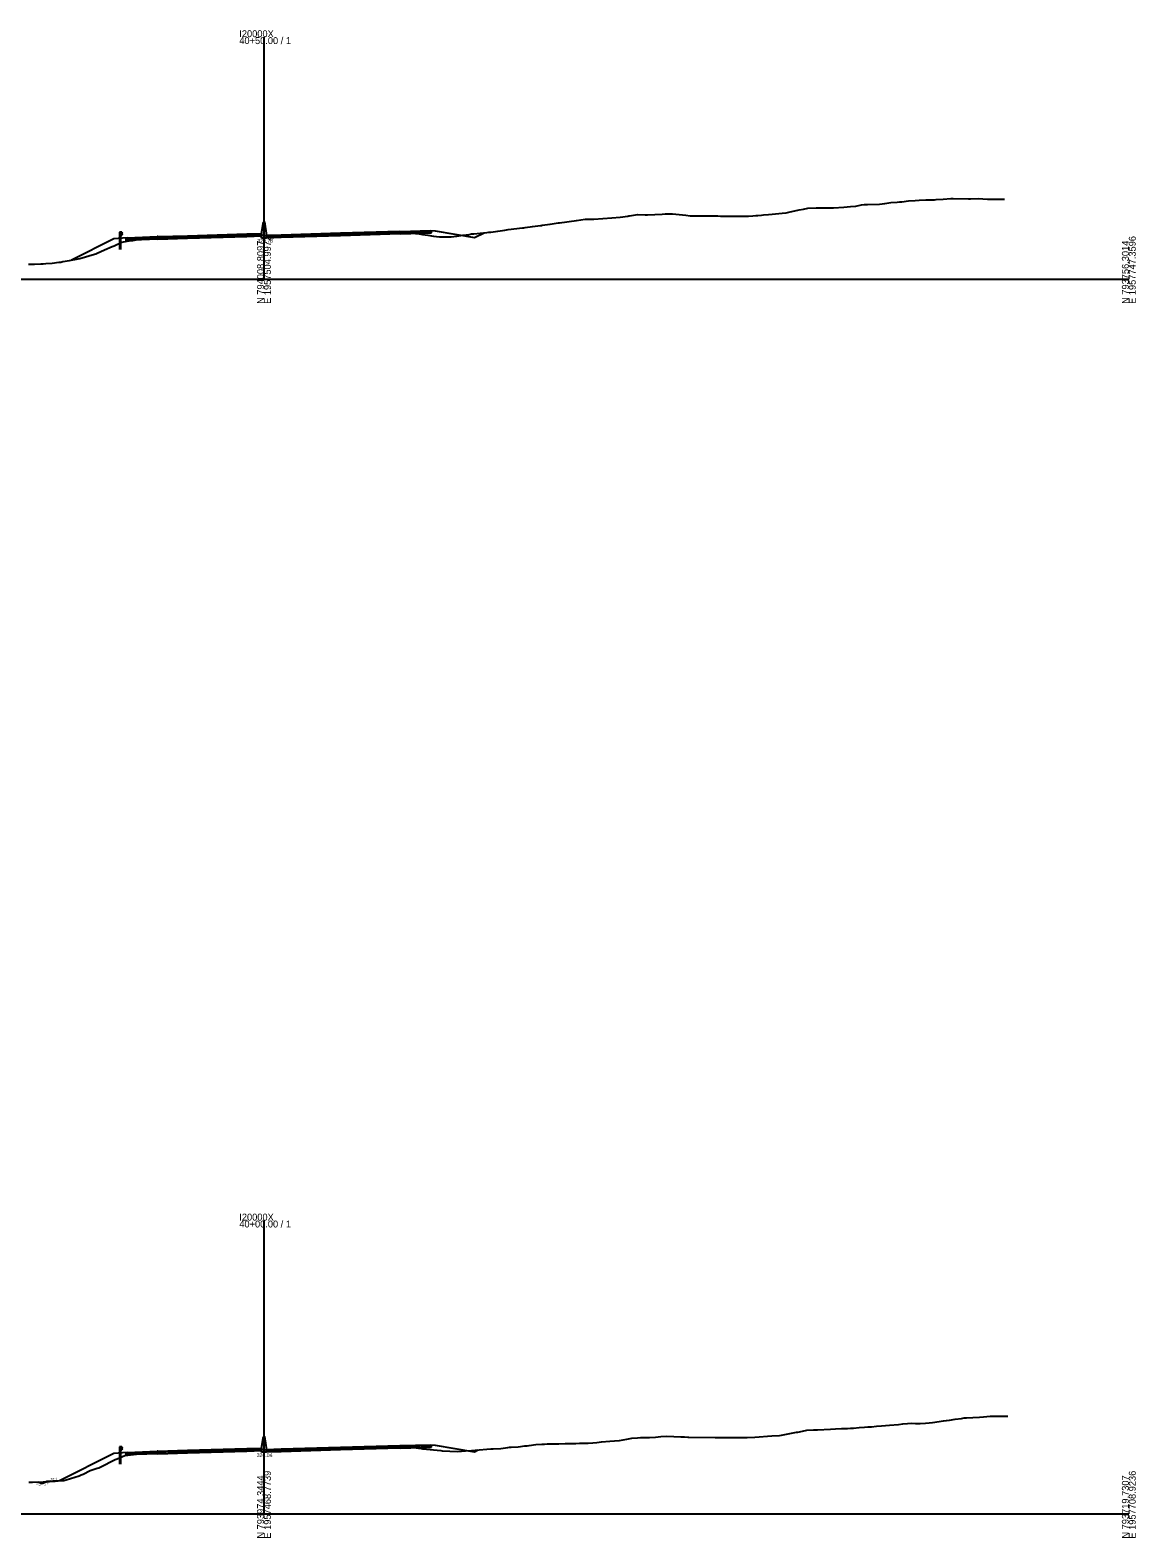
# Model space of a CAD drawing. Extents: x -4026 to 9638, y -10 to 19609.
# Drawn here: x -2745 to -2297, y 9990 to 10601 of the extents above; entities that cross this region are included whole.
import ezdxf

# ---------------------------------------------------------------- set-up
doc = ezdxf.new("R2010")
doc.units = 0
for name, color, linetype in [('RD_GPK_XS_Cell', 7, 'Continuous'), ('RD_XS_Base', 7, 'Continuous'), ('RD_XS_ExGround', 7, 'Continuous'), ('RD_XS_GR', 7, 'Continuous'), ('RD_XS_Greenside', 7, 'Continuous'), ('RD_XS_MedBWall', 7, 'Continuous'), ('RD_XS_Pave', 7, 'Continuous'), ('RD_XS_PaveOvlay', 7, 'Continuous'), ('RD_XS_TieSlope', 7, 'Continuous'), ('RD_XS_TX_Elev_EX', 7, 'Continuous'), ('RD_XS_TX_Slope', 7, 'Continuous')]:
    doc.layers.add(name, color=color, linetype=linetype)

msp = doc.modelspace()

# ---------------------------------------------------------------- linework, layer by layer
at = {"layer": 'RD_GPK_XS_Cell'}
for p, q in [((-2650, 10500), (-2650, 10598.02)), ((-3000, 10500), (-2650, 10500)), ((-2650, 10500), (-2300, 10500)), ((-2650, 10000), (-2650, 10118.79)), ((-3000, 10000), (-2650, 10000)), ((-2650, 10000), (-2300, 10000))]:
    msp.add_line(p, q, dxfattribs=at)
at = {"layer": 'RD_XS_Base'}
for points in [[(-2705.75, 10516.39), (-2705.25, 10516.41), (-2693.25, 10516.89)], [(-2705.75, 10515.72), (-2705.75, 10516.39)], [(-2693.25, 10516.22), (-2705.75, 10515.72)], [(-2693.25, 10516.89), (-2693, 10516.9)], [(-2693.25, 10516.22), (-2693.25, 10516.89)], [(-2693, 10516.23), (-2693.25, 10516.22)], [(-2657, 10517.98), (-2681, 10517.26), (-2693, 10516.9)], [(-2693, 10516.23), (-2681, 10516.59), (-2657, 10517.31)], [(-2693, 10516.9), (-2693, 10516.23)], [(-2651, 10518.17), (-2657, 10517.98)], [(-2657, 10517.98), (-2657, 10517.31)], [(-2657, 10517.31), (-2651, 10517.5)], [(-2651, 10517.5), (-2651, 10518.17)], [(-2649, 10517.32), (-2643, 10517.56)], [(-2649, 10516.65), (-2649, 10517.32)], [(-2643, 10516.89), (-2649, 10516.65)], [(-2643, 10517.56), (-2619, 10518.29), (-2595, 10519)], [(-2595, 10518.33), (-2619, 10517.62), (-2643, 10516.89)], [(-2643, 10516.89), (-2643, 10517.56)], [(-2595, 10519), (-2594.75, 10519.01)], [(-2595, 10518.33), (-2595, 10519)], [(-2594.75, 10518.34), (-2595, 10518.33)], [(-2582.25, 10519.39), (-2582.75, 10519.38), (-2594.75, 10519.01)], [(-2594.75, 10519.01), (-2594.75, 10518.34)], [(-2594.75, 10518.34), (-2582.25, 10518.72)], [(-2582.25, 10518.72), (-2582.25, 10519.39)], [(-2657, 10026.14), (-2681, 10025.42), (-2693, 10025.06)], [(-2693, 10024.39), (-2681, 10024.75), (-2657, 10025.47)], [(-2651, 10026.33), (-2657, 10026.14)], [(-2657, 10026.14), (-2657, 10025.47)], [(-2657, 10025.47), (-2651, 10025.66)], [(-2651, 10025.66), (-2651, 10026.33)], [(-2649, 10025.61), (-2643, 10025.85)], [(-2649, 10024.94), (-2649, 10025.61)], [(-2643, 10025.85), (-2619, 10026.58), (-2595, 10027.29)], [(-2595, 10026.62), (-2619, 10025.91), (-2643, 10025.18)], [(-2643, 10025.18), (-2643, 10025.85)], [(-2595, 10027.29), (-2594.75, 10027.3)], [(-2595, 10026.62), (-2595, 10027.29)], [(-2594.75, 10026.63), (-2595, 10026.62)], [(-2582.25, 10027.68), (-2582.75, 10027.66), (-2594.75, 10027.3)], [(-2594.75, 10027.3), (-2594.75, 10026.63)], [(-2594.75, 10026.63), (-2582.25, 10027.01)], [(-2582.25, 10027.01), (-2582.25, 10027.68)], [(-2705.75, 10024.56), (-2705.25, 10024.58), (-2693.25, 10025.05)], [(-2705.75, 10023.89), (-2705.75, 10024.56)], [(-2693.25, 10024.38), (-2705.75, 10023.89)], [(-2693.25, 10025.05), (-2693, 10025.06)], [(-2693.25, 10024.38), (-2693.25, 10025.05)], [(-2693, 10024.39), (-2693.25, 10024.38)], [(-2693, 10025.06), (-2693, 10024.39)], [(-2643, 10025.18), (-2649, 10024.94)]]:
    msp.add_lwpolyline(points, dxfattribs=at)
at = {"layer": 'RD_XS_ExGround'}
for points in [[(-2745.28, 10506.07), (-2742.85, 10506.04), (-2740.33, 10506.16), (-2739.32, 10506.21), (-2738.35, 10506.31), (-2735.78, 10506.56), (-2733.1, 10506.87), (-2732.24, 10506.96), (-2731.42, 10507.13), (-2728.71, 10507.57), (-2725.88, 10508.1), (-2724.49, 10508.41), (-2718.66, 10510.15), (-2718.1, 10510.33), (-2717.56, 10510.54), (-2714.56, 10511.83), (-2711.44, 10513.2), (-2711.03, 10513.37), (-2710.63, 10513.55), (-2707.49, 10514.99), (-2703.95, 10515.62), (-2703.43, 10515.69), (-2703.11, 10515.74), (-2701.68, 10515.95), (-2698.88, 10516.36), (-2692, 10516.69), (-2689.31, 10516.81), (-2682.14, 10517.03), (-2678.7, 10517.14), (-2673.78, 10517.29), (-2666.49, 10517.5), (-2659.5, 10517.7), (-2654.83, 10517.83), (-2653.71, 10517.82), (-2649.71, 10517.78), (-2647.83, 10517.6), (-2645.7, 10517.4), (-2641.19, 10517.72), (-2640.42, 10517.78), (-2638.85, 10517.83), (-2628.38, 10518.15), (-2619.22, 10518.4), (-2617.08, 10518.46), (-2615.75, 10518.5), (-2605.28, 10518.77), (-2602.03, 10518.82), (-2596.93, 10518.9), (-2595.44, 10518.85), (-2594.21, 10518.81), (-2590.79, 10518.74), (-2588.69, 10518.51), (-2587.26, 10518.37), (-2585.88, 10518.16), (-2583.72, 10517.82), (-2581.47, 10517.45), (-2580.18, 10517.23), (-2578.95, 10517.15), (-2574.25, 10517.19), (-2573.11, 10517.28), (-2572.02, 10517.45), (-2569.58, 10517.81), (-2567.03, 10518.09), (-2566.04, 10518.35), (-2565.09, 10518.31), (-2562.5, 10518.63), (-2559.81, 10518.87), (-2558.97, 10519.02), (-2558.16, 10519.07), (-2555.43, 10519.48), (-2552.59, 10519.89), (-2551.23, 10520.08), (-2545.37, 10520.74), (-2544.82, 10520.81), (-2544.3, 10520.89), (-2541.29, 10521.4), (-2538.15, 10521.75), (-2537.75, 10521.8), (-2537.37, 10521.86), (-2534.21, 10522.34), (-2530.93, 10522.79), (-2530.44, 10522.86), (-2523.51, 10523.84), (-2520.07, 10524.25), (-2516.49, 10524.33), (-2509.27, 10524.85), (-2505.92, 10525.14), (-2502.71, 10525.58), (-2502.39, 10525.61), (-2502.05, 10525.67), (-2498.85, 10526.18), (-2495.78, 10526.03), (-2495.31, 10526.03), (-2494.83, 10526.04), (-2488.85, 10526.39), (-2487.6, 10526.43), (-2484.71, 10526.42), (-2480.69, 10526.11), (-2479.33, 10526), (-2477.58, 10525.65), (-2466.33, 10525.6), (-2465.31, 10525.59), (-2464.46, 10525.58), (-2453.92, 10525.5), (-2452.23, 10525.64), (-2450.92, 10525.76), (-2450.19, 10525.82), (-2448.61, 10525.96), (-2447.87, 10526.02), (-2445.81, 10526.18), (-2444.28, 10526.28), (-2440.34, 10526.69), (-2438.73, 10526.94), (-2437.06, 10527.25), (-2435.2, 10527.64), (-2433.41, 10528.04), (-2431.66, 10528.43), (-2429.84, 10528.72), (-2426.48, 10528.97), (-2422.62, 10528.89), (-2419.55, 10528.93), (-2415.4, 10529.23), (-2413.98, 10529.35), (-2412.62, 10529.48), (-2410.44, 10529.63), (-2408.18, 10530.13), (-2406.91, 10530.31), (-2405.69, 10530.31), (-2400.96, 10530.42), (-2398.76, 10530.71), (-2396.3, 10531), (-2393.74, 10531.21), (-2392.76, 10531.28), (-2391.83, 10531.39), (-2389.23, 10531.69), (-2386.52, 10531.89), (-2384.9, 10531.96), (-2382.15, 10532.08), (-2379.3, 10532.19), (-2378.62, 10532.21), (-2377.97, 10532.25), (-2375.08, 10532.46), (-2372.08, 10532.65), (-2371.54, 10532.67), (-2371.04, 10532.66), (-2364.85, 10532.59), (-2364.1, 10532.59), (-2360.94, 10532.66), (-2357.17, 10532.44), (-2353.86, 10532.47), (-2350.33, 10532.44)], [(-2745.17, 10012.82), (-2743.76, 10012.83), (-2739.38, 10012.94), (-2738.09, 10013), (-2736.88, 10013.09), (-2734.56, 10013.28), (-2732.09, 10013.5), (-2731.02, 10013.59), (-2730.01, 10013.82), (-2724.8, 10015.46), (-2723.95, 10015.77), (-2723.14, 10016.13), (-2720.41, 10017.53), (-2717.51, 10018.46), (-2716.87, 10018.7), (-2716.26, 10018.99), (-2710.23, 10021.98), (-2709.8, 10022.2), (-2709.39, 10022.36), (-2706.26, 10023.65), (-2699.3, 10024.48), (-2698.93, 10024.54), (-2696.64, 10024.66), (-2689.54, 10025.09), (-2684.19, 10025.25), (-2678.5, 10025.43), (-2669.25, 10025.69), (-2666.52, 10025.77), (-2660.33, 10025.96), (-2654.94, 10026.12), (-2649.79, 10026.04), (-2646.29, 10025.69), (-2645.78, 10025.64), (-2640.53, 10026.04), (-2631.56, 10026.32), (-2628.61, 10026.41), (-2625.6, 10026.48), (-2617.29, 10026.69), (-2608.27, 10026.95), (-2605.66, 10027.02), (-2597.71, 10027.15), (-2596.69, 10027.17), (-2595.1, 10027.09), (-2589.54, 10026.87), (-2586.35, 10026.49), (-2586, 10026.45), (-2585.67, 10026.41), (-2578.44, 10025.62), (-2577.89, 10025.59), (-2571.74, 10025.29), (-2568.48, 10025.51), (-2566.07, 10025.67), (-2565.33, 10025.72), (-2564.48, 10025.8), (-2558.18, 10026.31), (-2557.2, 10026.34), (-2554.17, 10026.55), (-2551.31, 10026.96), (-2550.63, 10027.06), (-2549.91, 10027.07), (-2547.09, 10027.19), (-2544.44, 10027.53), (-2543.56, 10027.62), (-2542.62, 10027.77), (-2540.02, 10028.06), (-2537.56, 10028.24), (-2536.48, 10028.28), (-2535.34, 10028.32), (-2532.94, 10028.36), (-2530.69, 10028.39), (-2528.05, 10028.48), (-2523.82, 10028.56), (-2522.33, 10028.6), (-2520.76, 10028.61), (-2518.8, 10028.7), (-2516.94, 10028.78), (-2515.26, 10028.94), (-2513.47, 10029.19), (-2510.07, 10029.48), (-2508.19, 10029.6), (-2506.19, 10029.78), (-2504.65, 10030.01), (-2503.2, 10030.25), (-2501.11, 10030.65), (-2498.9, 10030.81), (-2497.57, 10030.93), (-2496.32, 10030.93), (-2494.04, 10030.95), (-2491.61, 10031.13), (-2489.45, 10031.3), (-2486.96, 10031.45), (-2481.3, 10031.26), (-2479.82, 10031.25), (-2478.49, 10031.07), (-2478.12, 10031.02), (-2467.4, 10030.9), (-2465.95, 10030.89), (-2463.58, 10030.89), (-2454.47, 10030.9), (-2451.31, 10031.11), (-2444.52, 10031.62), (-2441.34, 10031.78), (-2440.6, 10031.86), (-2434.47, 10033.04), (-2433.91, 10033.16), (-2433.32, 10033.28), (-2430.37, 10033.89), (-2427.59, 10033.99), (-2426.03, 10034.05), (-2420.72, 10034.38), (-2418.74, 10034.52), (-2416.22, 10034.64), (-2413.85, 10034.64), (-2412.69, 10034.7), (-2411.45, 10034.77), (-2409.15, 10035), (-2406.97, 10035.1), (-2405.61, 10035.27), (-2404.17, 10035.33), (-2402.07, 10035.52), (-2400.1, 10035.65), (-2396.88, 10035.93), (-2393.23, 10036.26), (-2391.46, 10036.51), (-2389.59, 10036.58), (-2387.93, 10036.72), (-2386.35, 10036.64), (-2384.39, 10036.61), (-2382.31, 10036.7), (-2380.85, 10036.86), (-2379.48, 10037.03), (-2375.02, 10037.69), (-2373.78, 10037.86), (-2372.61, 10038.02), (-2370.24, 10038.31), (-2367.73, 10038.69), (-2366.7, 10038.86), (-2365.73, 10038.91), (-2363.17, 10039.08), (-2360.44, 10039.23), (-2358.86, 10039.32), (-2356.09, 10039.56), (-2353.16, 10039.58), (-2352.56, 10039.6), (-2351.99, 10039.59), (-2349.02, 10039.59)]]:
    msp.add_lwpolyline(points, dxfattribs=at)
at = {"layer": 'RD_XS_GR'}
for points in [[(-2707.98, 10518.99), (-2708.48, 10518.99)], [(-2708.48, 10518.99), (-2708.48, 10516.49)], [(-2707.98, 10516.53), (-2708.48, 10516.49)], [(-2708.48, 10516.49), (-2707.98, 10516.53)], [(-2708.48, 10516.49), (-2708.48, 10512.03)], [(-2707.98, 10516.53), (-2707.98, 10518.99)], [(-2707.49, 10518.99), (-2707.98, 10518.99)], [(-2707.98, 10518.99), (-2707.98, 10517.81)], [(-2707.98, 10517.81), (-2707.49, 10517.81)], [(-2707.98, 10512.03), (-2707.98, 10516.53)], [(-2707.49, 10518.99), (-2707.25, 10518.69)], [(-2707.49, 10517.81), (-2707.49, 10518.99)], [(-2707.25, 10518.11), (-2707.49, 10517.81)], [(-2707.25, 10518.69), (-2707.48, 10518.39)], [(-2707.48, 10518.39), (-2707.25, 10518.11)], [(-2707.98, 10027.15), (-2708.48, 10027.15)], [(-2708.48, 10027.15), (-2708.48, 10024.65)], [(-2707.98, 10024.69), (-2707.98, 10027.15)], [(-2707.49, 10027.15), (-2707.98, 10027.15)], [(-2707.98, 10027.15), (-2707.98, 10025.97)], [(-2707.98, 10025.97), (-2707.49, 10025.97)], [(-2707.49, 10027.15), (-2707.25, 10026.85)], [(-2707.49, 10025.97), (-2707.49, 10027.15)], [(-2707.25, 10026.27), (-2707.49, 10025.97)], [(-2707.25, 10026.85), (-2707.48, 10026.55)], [(-2707.48, 10026.55), (-2707.25, 10026.27)], [(-2707.98, 10024.69), (-2708.48, 10024.65)], [(-2708.48, 10024.65), (-2707.98, 10024.69)], [(-2708.48, 10024.65), (-2708.48, 10020.19)], [(-2707.98, 10020.19), (-2707.98, 10024.69)]]:
    msp.add_lwpolyline(points, dxfattribs=at)
at = {"layer": 'RD_XS_Greenside'}
for p, q in [((-2737.83, 10013.18), (-2739.83, 10012.18)), ((-2732.83, 10013.43), (-2737.83, 10013.18)), ((-2739.83, 10012.18), (-2741.25, 10012.89))]:
    msp.add_line(p, q, dxfattribs=at)
for points in [[(-2707.25, 10516.59), (-2710.75, 10516.31), (-2727.94, 10507.71)], [(-2705.25, 10516.75), (-2707.25, 10516.59)], [(-2582.75, 10519.71), (-2580.75, 10519.54)], [(-2580.75, 10519.54), (-2564.75, 10516.88)], [(-2582.75, 10028), (-2580.75, 10027.83)], [(-2580.75, 10027.83), (-2564.75, 10025.16)], [(-2707.25, 10024.75), (-2710.75, 10024.47), (-2732.83, 10013.43)], [(-2705.25, 10024.91), (-2707.25, 10024.75)]]:
    msp.add_lwpolyline(points, dxfattribs=at)
at = {"layer": 'RD_XS_MedBWall'}
for points in [[(-2651, 10518.5), (-2650.25, 10523.17)], [(-2650.25, 10523.17), (-2649.75, 10523.17), (-2649, 10517.65)], [(-2651, 10516.65), (-2651, 10518.17), (-2651, 10518.5)], [(-2649, 10516.65), (-2651, 10516.65)], [(-2649, 10517.65), (-2649, 10517.32), (-2649, 10516.65)], [(-2651, 10026.66), (-2650.25, 10031.33)], [(-2651, 10024.94), (-2651, 10026.33), (-2651, 10026.66)], [(-2650.25, 10031.33), (-2649.75, 10031.33), (-2649, 10025.94)], [(-2649, 10025.94), (-2649, 10025.61), (-2649, 10024.94)], [(-2649, 10024.94), (-2651, 10024.94)]]:
    msp.add_lwpolyline(points, dxfattribs=at)
at = {"layer": 'RD_XS_Pave'}
for points in [[(-2705.25, 10516.58), (-2693.25, 10517.06)], [(-2693.25, 10516.89), (-2705.25, 10516.41)], [(-2705.25, 10516.41), (-2705.25, 10516.58)], [(-2693.25, 10517.06), (-2693, 10517.07)], [(-2693.25, 10516.89), (-2693.25, 10517.06)], [(-2693, 10516.9), (-2693.25, 10516.89)], [(-2693, 10517.07), (-2681, 10517.43), (-2657, 10518.15)], [(-2657, 10517.98), (-2681, 10517.26), (-2693, 10516.9)], [(-2693, 10517.07), (-2693, 10516.9)], [(-2657, 10518.15), (-2651, 10518.34)], [(-2651, 10518.17), (-2657, 10517.98)], [(-2657, 10518.15), (-2657, 10517.98)], [(-2651, 10518.34), (-2651, 10518.17)], [(-2643, 10517.73), (-2649, 10517.49)], [(-2649, 10517.32), (-2643, 10517.56)], [(-2649, 10517.49), (-2649, 10517.32)], [(-2595, 10519.17), (-2619, 10518.45), (-2643, 10517.73)], [(-2643, 10517.56), (-2619, 10518.29), (-2595, 10519)], [(-2643, 10517.73), (-2643, 10517.56)], [(-2595, 10519.17), (-2594.75, 10519.18)], [(-2595, 10519), (-2595, 10519.17)], [(-2594.75, 10519.01), (-2595, 10519)], [(-2582.75, 10519.54), (-2594.75, 10519.18)], [(-2594.75, 10519.01), (-2582.75, 10519.38)], [(-2594.75, 10519.18), (-2594.75, 10519.01)], [(-2582.75, 10519.38), (-2582.75, 10519.54)], [(-2693, 10025.23), (-2681, 10025.59), (-2657, 10026.31)], [(-2657, 10026.14), (-2681, 10025.42), (-2693, 10025.06)], [(-2657, 10026.31), (-2651, 10026.5)], [(-2651, 10026.33), (-2657, 10026.14)], [(-2657, 10026.31), (-2657, 10026.14)], [(-2651, 10026.5), (-2651, 10026.33)], [(-2643, 10026.02), (-2649, 10025.78)], [(-2649, 10025.61), (-2643, 10025.85)], [(-2649, 10025.78), (-2649, 10025.61)], [(-2595, 10027.46), (-2619, 10026.74), (-2643, 10026.02)], [(-2643, 10025.85), (-2619, 10026.58), (-2595, 10027.29)], [(-2643, 10026.02), (-2643, 10025.85)], [(-2595, 10027.46), (-2594.75, 10027.47)], [(-2595, 10027.29), (-2595, 10027.46)], [(-2594.75, 10027.3), (-2595, 10027.29)], [(-2582.75, 10027.83), (-2594.75, 10027.47)], [(-2594.75, 10027.3), (-2582.75, 10027.66)], [(-2594.75, 10027.47), (-2594.75, 10027.3)], [(-2582.75, 10027.66), (-2582.75, 10027.83)], [(-2705.25, 10024.74), (-2693.25, 10025.22)], [(-2693.25, 10025.05), (-2705.25, 10024.58)], [(-2705.25, 10024.58), (-2705.25, 10024.74)], [(-2693.25, 10025.22), (-2693, 10025.23)], [(-2693.25, 10025.05), (-2693.25, 10025.22)], [(-2693, 10025.06), (-2693.25, 10025.05)], [(-2693, 10025.23), (-2693, 10025.06)]]:
    msp.add_lwpolyline(points, dxfattribs=at)
at = {"layer": 'RD_XS_PaveOvlay'}
for points in [[(-2705.25, 10516.75), (-2693.25, 10517.23)], [(-2693.25, 10517.06), (-2705.25, 10516.58)], [(-2705.25, 10516.58), (-2705.25, 10516.75)], [(-2693, 10517.24), (-2693.25, 10517.23)], [(-2693.25, 10517.23), (-2693.25, 10517.06)], [(-2693.25, 10517.06), (-2693, 10517.07)], [(-2693, 10517.24), (-2681, 10517.6), (-2657, 10518.32)], [(-2657, 10518.15), (-2681, 10517.43), (-2693, 10517.07)], [(-2693, 10517.07), (-2693, 10517.24)], [(-2657, 10518.32), (-2651, 10518.5)], [(-2651, 10518.34), (-2657, 10518.15)], [(-2657, 10518.32), (-2657, 10518.15)], [(-2651, 10518.5), (-2651, 10518.34)], [(-2643, 10517.9), (-2649, 10517.65)], [(-2649, 10517.49), (-2643, 10517.73)], [(-2649, 10517.65), (-2649, 10517.49)], [(-2595, 10519.34), (-2619, 10518.62), (-2643, 10517.9)], [(-2643, 10517.73), (-2619, 10518.45), (-2595, 10519.17)], [(-2643, 10517.9), (-2643, 10517.73)], [(-2595, 10519.34), (-2594.75, 10519.35)], [(-2595, 10519.17), (-2595, 10519.34)], [(-2594.75, 10519.18), (-2595, 10519.17)], [(-2594.75, 10519.35), (-2582.75, 10519.71)], [(-2582.75, 10519.54), (-2594.75, 10519.18)], [(-2594.75, 10519.35), (-2594.75, 10519.18)], [(-2582.75, 10519.71), (-2582.75, 10519.54)], [(-2705.25, 10024.91), (-2693.25, 10025.39)], [(-2693, 10025.4), (-2693.25, 10025.39)], [(-2693.25, 10025.39), (-2693.25, 10025.22)], [(-2693, 10025.4), (-2681, 10025.76), (-2657, 10026.48)], [(-2657, 10026.31), (-2681, 10025.59), (-2693, 10025.23)], [(-2693, 10025.23), (-2693, 10025.4)], [(-2657, 10026.48), (-2651, 10026.66)], [(-2651, 10026.5), (-2657, 10026.31)], [(-2657, 10026.48), (-2657, 10026.31)], [(-2651, 10026.66), (-2651, 10026.5)], [(-2643, 10026.19), (-2649, 10025.94)], [(-2649, 10025.78), (-2643, 10026.02)], [(-2649, 10025.94), (-2649, 10025.78)], [(-2595, 10027.63), (-2619, 10026.91), (-2643, 10026.19)], [(-2643, 10026.02), (-2619, 10026.74), (-2595, 10027.46)], [(-2643, 10026.19), (-2643, 10026.02)], [(-2595, 10027.63), (-2594.75, 10027.64)], [(-2595, 10027.46), (-2595, 10027.63)], [(-2594.75, 10027.47), (-2595, 10027.46)], [(-2594.75, 10027.64), (-2582.75, 10028)], [(-2582.75, 10027.83), (-2594.75, 10027.47)], [(-2594.75, 10027.64), (-2594.75, 10027.47)], [(-2582.75, 10028), (-2582.75, 10027.83)], [(-2693.25, 10025.22), (-2705.25, 10024.74)], [(-2705.25, 10024.74), (-2705.25, 10024.91)], [(-2693.25, 10025.22), (-2693, 10025.23)]]:
    msp.add_lwpolyline(points, dxfattribs=at)
at = {"layer": 'RD_XS_TieSlope'}
for points in [[(-2564.75, 10516.88), (-2560.96, 10518.77)], [(-2564.75, 10025.16), (-2563.29, 10025.89)]]:
    msp.add_lwpolyline(points, dxfattribs=at)

# ---------------------------------------------------------------- texts
at = {"layer": 'RD_GPK_XS_Cell'}
for s, p in [('I20000X', (-2660, 10598.02)), ('40+50.00 / 1', (-2660, 10595.22)), ('40+00.00 / 1', (-2660, 10115.99)), ('I20000X', (-2660, 10118.79))]:
    msp.add_text(s, height=2.8, dxfattribs=at).set_placement(p)
for s, p in [('N 794008.8097', (-2650, 10490)), ('E 1957504.9972', (-2647.2, 10490)), ('N 793756.3014', (-2300, 10490)), ('E 1957747.3596', (-2297.2, 10490)), ('N 793974.3444', (-2650, 9990)), ('E 1957468.7739', (-2647.2, 9990)), ('N 793719.7307', (-2300, 9990)), ('E 1957708.9236', (-2297.2, 9990))]:
    msp.add_text(s, height=2.8, rotation=90, dxfattribs=at).set_placement(p)
at = {"layer": 'RD_XS_TX_Elev_EX'}
for s, p in [('325.78', (-2652.69, 10514.78)), ('326.04', (-2652.95, 10023.04))]:
    msp.add_text(s, height=1.5, dxfattribs=at).set_placement(p)
at = {"layer": 'RD_XS_TX_Slope'}
for s, rotation, p in [('20:1', 2.86241, (-2736.39, 10013.5)), ('2:1', 333.43495, (-2742.18, 10012.08)), ('2:1', 26.56505, (-2738.76, 10011.35))]:
    msp.add_text(s, height=1, rotation=rotation, dxfattribs=at).set_placement(p)

doc.saveas('drawing.dxf')
